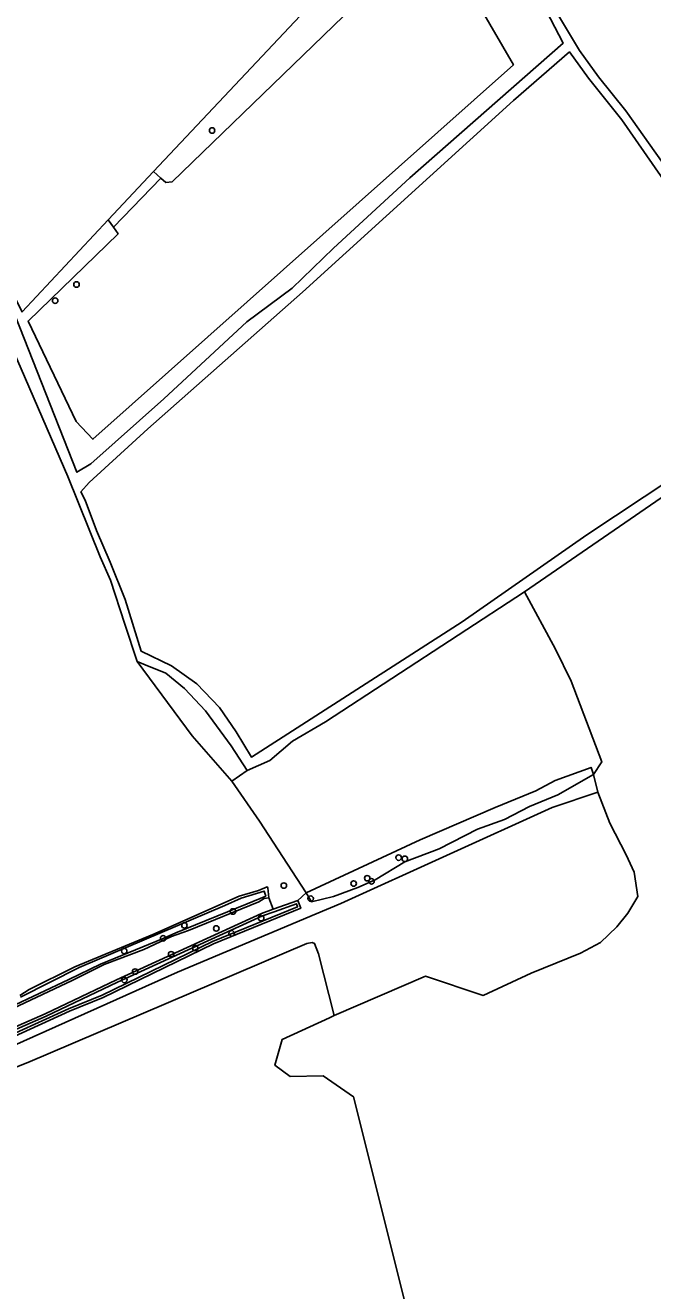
# Model space of a CAD drawing. Extents: x 164494 to 166241, y 382475 to 384495.
# Drawn here: x 165310 to 165421.9, y 383489.2 to 383714.6 of the extents above; entities that cross this region are included whole.
import ezdxf

# ---------------------------------------------------------------- set-up
doc = ezdxf.new("R2010")
doc.units = 0
for name, color, linetype in [('IMGEO_Boom', 7, 'Continuous'), ('IMGEO_Grasland_agrarisch', 7, 'Continuous'), ('IMGEO_Grasland_overig', 7, 'Continuous'), ('IMGEO_Hek', 7, 'Continuous'), ('IMGEO_Loofbos', 7, 'Continuous'), ('IMGEO_Oever', 7, 'Continuous'), ('IMGEO_Rietland', 7, 'Continuous'), ('IMGEO_Waterloop', 7, 'Continuous')]:
    doc.layers.add(name, color=color, linetype=linetype)

msp = doc.modelspace()

# ---------------------------------------------------------------- linework, layer by layer
at = {"layer": 'IMGEO_Boom'}
for centre in [(165343.33, 383695.87), (165319.16, 383668.43), (165315.36, 383665.56), (165376.58, 383566.32), (165377.68, 383566.1), (165370.98, 383562.64), (165356.11, 383561.34), (165368.56, 383561.7), (165371.75, 383562.09), (165360.9, 383559.01), (165347.04, 383556.72), (165352.07, 383555.52), (165338.4, 383554.23), (165344.07, 383553.7), (165334.61, 383551.93), (165346.81, 383552.82), (165327.67, 383549.68), (165336.03, 383549.1), (165340.32, 383550.2), (165327.69, 383544.52), (165329.61, 383546.02)]:
    msp.add_circle(centre, 0.489, dxfattribs=at)
at = {"layer": 'IMGEO_Grasland_agrarisch'}
for points in [[(165381.71, 383738.92), (165377.07, 383750), (165370.4, 383761.73), (165359.72, 383773.59), (165349.5, 383780.12), (165337.88, 383785.59), (165317.99, 383798.04), (165315.43, 383794.51), (165289.28, 383750), (165268.68, 383714.94), (165268.17, 383714.12), (165278.68, 383701.44), (165279.82, 383702.51), (165285.14, 383696.57), (165293.01, 383687.56), (165305.49, 383671.28), (165309.45, 383663.54), (165324.83, 383679.93), (165325.74, 383678.63), (165334.21, 383687.39), (165332.91, 383688.54), (165366.75, 383724.59)], [(165334.21, 383687.39), (165325.74, 383678.63), (165326.56, 383677.44), (165310.53, 383661.92), (165319.08, 383644), (165322.07, 383640.85), (165397.02, 383707.6), (165382.9, 383731.91), (165336.18, 383686.75), (165335.09, 383686.6)]]:
    msp.add_lwpolyline(points, close=True, dxfattribs=at)
for points in [[(165358.62, 383558.69), (165360.08, 383560.03), (165351.78, 383572.82), (165346.82, 383579.91), (165339.76, 383588.01), (165329.95, 383601.29), (165327.78, 383607.91), (165325.21, 383615.76), (165323.35, 383619.91), (165317.6, 383634.2), (165300.91, 383672.57), (165278.3, 383699.6)], [(165309.03, 383541.76), (165310.73, 383542.84), (165318.85, 383546.88), (165332.79, 383552.6), (165348.13, 383559.43), (165351.61, 383560.48), (165353.13, 383561.14), (165353.25, 383560.96), (165353.42, 383559.18), (165354.23, 383557.11), (165358.62, 383558.69)], [(165388.54, 383443.74), (165368.53, 383523.72), (165363.1, 383527.41), (165357.27, 383527.33), (165354.49, 383529.31), (165355.81, 383533.93), (165364.23, 383537.79), (165365.07, 383538.16), (165362.3, 383549.17), (165361.59, 383551), (165361.14, 383551.18), (165360.22, 383551.01), (165310.5, 383529.81), (165294.69, 383523.59), (165290.46, 383522.24), (165292.24, 383511.44), (165293.47, 383505.85), (165296.98, 383498.6), (165298.86, 383494.09), (165299.97, 383488.69)]]:
    msp.add_lwpolyline(points, dxfattribs=at)
at = {"layer": 'IMGEO_Grasland_overig'}
msp.add_lwpolyline([(165294.69, 383523.59), (165310.5, 383529.81), (165360.22, 383551.01), (165361.14, 383551.18), (165361.59, 383551), (165362.3, 383549.17), (165365.07, 383538.16), (165381.39, 383545.19), (165391.65, 383541.77), (165400.19, 383545.74), (165409.01, 383549.28), (165412.58, 383551.19), (165415.48, 383554), (165417.45, 383556.43), (165419.24, 383559.39), (165418.54, 383563.73), (165417.11, 383566.84), (165414.21, 383572.44), (165412.1, 383577.98), (165403.93, 383575.26), (165366.29, 383558.17), (165361.9, 383556.33), (165337.14, 383545.92), (165297.08, 383527.98)], dxfattribs=at)
at = {"layer": 'IMGEO_Hek'}
for points in [[(165381.71, 383738.92), (165366.75, 383724.59), (165332.91, 383688.54), (165324.83, 383679.93), (165309.45, 383663.54), (165305.49, 383671.28), (165293.01, 383687.56), (165285.14, 383696.57), (165279.82, 383702.51)], [(165346.82, 383579.91), (165339.76, 383588.01), (165329.95, 383601.29)]]:
    msp.add_lwpolyline(points, dxfattribs=at)
at = {"layer": 'IMGEO_Loofbos'}
for points in [[(165366.75, 383724.59), (165332.91, 383688.54), (165334.21, 383687.39), (165335.09, 383686.6), (165336.18, 383686.75), (165382.9, 383731.91), (165397.02, 383707.6), (165322.07, 383640.85), (165319.08, 383644), (165310.53, 383661.92), (165326.56, 383677.44), (165325.74, 383678.63)], [(165401.4, 383722.54), (165408.8, 383710.14), (165412.22, 383705.43), (165417.06, 383699.36), (165451.19, 383651.29)], [(165280.53, 383701.29), (165304.99, 383670.89), (165319.22, 383634.98), (165321.72, 383636.49), (165334.74, 383648.06), (165349.52, 383661.79), (165357.62, 383667.79), (165364.99, 383674.9), (165378.57, 383687.46), (165405.93, 383711.46), (165402.13, 383718.63)], [(165325.74, 383678.63), (165324.83, 383679.93), (165309.45, 383663.54), (165305.49, 383671.28), (165293.01, 383687.56), (165285.14, 383696.57), (165279.82, 383702.51), (165278.68, 383701.44)], [(165426.21, 383632.38), (165399.02, 383613.69), (165404.53, 383603.43), (165407.35, 383597.73), (165412.78, 383583.39), (165411.28, 383581.11), (165412.1, 383577.98), (165414.21, 383572.44), (165417.11, 383566.84), (165418.54, 383563.73), (165419.24, 383559.39), (165417.45, 383556.43), (165415.48, 383554), (165412.58, 383551.19), (165409.01, 383549.28), (165400.19, 383545.74), (165391.65, 383541.77), (165381.39, 383545.19), (165365.07, 383538.16), (165364.23, 383537.79), (165355.81, 383533.93), (165354.49, 383529.31), (165357.27, 383527.33), (165363.1, 383527.41), (165368.53, 383523.72), (165388.54, 383443.74)], [(165297.08, 383527.98), (165337.14, 383545.92), (165361.9, 383556.33), (165366.29, 383558.17), (165403.93, 383575.26), (165412.1, 383577.98), (165411.28, 383581.11), (165404.94, 383577.53), (165399.9, 383575.44), (165395.47, 383573.08), (165390.62, 383571.37), (165383.8, 383567.9), (165377.67, 383565.59), (165372.38, 383562.34), (165369.3, 383560.98), (165364.98, 383559.37), (165361.05, 383558.44), (165360.08, 383560.03), (165358.62, 383558.69), (165359.13, 383557.29), (165343.56, 383550.93), (165323.92, 383541.37), (165317.92, 383538.96), (165303.8, 383532.57)], [(165304.45, 383534.5), (165313.55, 383538.5), (165326.27, 383544.56), (165352.14, 383556.35), (165354.23, 383557.11), (165353.42, 383559.18), (165352.62, 383559.04), (165351.66, 383558.44), (165339.1, 383553.33), (165336.12, 383552.26), (165331.16, 383549.95), (165324.1, 383547.27), (165318.38, 383544.44), (165301.45, 383536.48)]]:
    msp.add_lwpolyline(points, dxfattribs=at)
for points in [[(165349.6, 383581.83), (165346.82, 383579.91), (165351.78, 383572.82), (165360.08, 383560.03), (165380.43, 383569.49), (165393.81, 383575.27), (165401.05, 383578.21), (165404.49, 383580.07), (165410.87, 383582.38), (165411.28, 383581.11), (165412.78, 383583.39), (165407.35, 383597.73), (165404.53, 383603.43), (165399.02, 383613.69), (165363.53, 383590.53), (165357.67, 383587.08), (165353.6, 383583.62)], [(165349.6, 383581.83), (165346.75, 383586.26), (165342.13, 383592.5), (165338.39, 383596.46), (165335.07, 383599.16), (165331.4, 383600.69), (165329.95, 383601.29), (165339.76, 383588.01), (165346.82, 383579.91)]]:
    msp.add_lwpolyline(points, close=True, dxfattribs=at)
at = {"layer": 'IMGEO_Oever'}
for points in [[(165301.45, 383536.48), (165318.38, 383544.44), (165324.1, 383547.27), (165331.16, 383549.95), (165336.12, 383552.26), (165339.1, 383553.33), (165351.66, 383558.44), (165352.62, 383559.04), (165353.42, 383559.18), (165353.25, 383560.96), (165353.13, 383561.14), (165351.61, 383560.48), (165348.13, 383559.43), (165332.79, 383552.6), (165318.85, 383546.88), (165310.73, 383542.84), (165309.03, 383541.76)], [(165309.18, 383541.43), (165319.65, 383546.76), (165345.6, 383557.77), (165348.51, 383559.07), (165352.63, 383560.34), (165352.9, 383559.47), (165349.56, 383558.08), (165336.87, 383552.9), (165334.61, 383551.93), (165323.44, 383547.34), (165317.82, 383544.58), (165301.89, 383537.12)], [(165303.8, 383532.57), (165317.92, 383538.96), (165323.92, 383541.37), (165343.56, 383550.93), (165359.13, 383557.29), (165358.62, 383558.69), (165354.23, 383557.11), (165352.14, 383556.35), (165326.27, 383544.56), (165313.55, 383538.5), (165304.45, 383534.5)], [(165304.62, 383534.08), (165313.74, 383538.08), (165326.46, 383544.15), (165352.31, 383555.93), (165354.38, 383556.68), (165358.35, 383558.11), (165358.55, 383557.55), (165343.38, 383551.35), (165323.74, 383541.79), (165317.74, 383539.38), (165303.61, 383532.98)]]:
    msp.add_lwpolyline(points, dxfattribs=at)
at = {"layer": 'IMGEO_Rietland'}
msp.add_lwpolyline([(165447.95, 383652.29), (165416.35, 383697.76), (165410.39, 383705.18), (165407.02, 383709.88), (165397.03, 383701.24), (165359.42, 383667.08), (165331.85, 383642.74), (165321.4, 383633.17), (165319.95, 383631.52), (165320.68, 383630.02), (165322.74, 383624.6), (165325.18, 383618.96), (165327.84, 383612.29), (165330.7, 383603.09), (165336.07, 383600.5), (165340.63, 383597.31), (165344.67, 383593.08), (165347.6, 383588.7), (165350.35, 383584.22), (165387.92, 383608.33), (165410.15, 383623.84), (165425.45, 383633.98)], dxfattribs=at)
at = {"layer": 'IMGEO_Waterloop'}
for points in [[(165451.19, 383651.29), (165417.06, 383699.36), (165412.22, 383705.43), (165408.8, 383710.14), (165401.4, 383722.54)], [(165402.13, 383718.63), (165405.93, 383711.46), (165378.57, 383687.46), (165364.99, 383674.9), (165357.62, 383667.79), (165349.52, 383661.79), (165334.74, 383648.06), (165321.72, 383636.49), (165319.22, 383634.98), (165304.99, 383670.89), (165280.53, 383701.29)], [(165425.45, 383633.98), (165410.15, 383623.84), (165387.92, 383608.33), (165350.35, 383584.22), (165347.6, 383588.7), (165344.67, 383593.08), (165340.63, 383597.31), (165336.07, 383600.5), (165330.7, 383603.09), (165327.84, 383612.29), (165325.18, 383618.96), (165322.74, 383624.6), (165320.68, 383630.02), (165319.95, 383631.52), (165321.4, 383633.17), (165331.85, 383642.74), (165359.42, 383667.08), (165397.03, 383701.24), (165407.02, 383709.88), (165410.39, 383705.18), (165416.35, 383697.76), (165447.95, 383652.29)], [(165278.3, 383699.6), (165300.91, 383672.57), (165317.6, 383634.2), (165323.35, 383619.91), (165325.21, 383615.76), (165327.78, 383607.91), (165329.95, 383601.29), (165331.4, 383600.69), (165335.07, 383599.16), (165338.39, 383596.46), (165342.13, 383592.5), (165346.75, 383586.26), (165349.6, 383581.83), (165353.6, 383583.62), (165357.67, 383587.08), (165363.53, 383590.53), (165399.02, 383613.69), (165426.21, 383632.38)], [(165301.89, 383537.12), (165317.82, 383544.58), (165323.44, 383547.34), (165334.61, 383551.93), (165336.87, 383552.9), (165349.56, 383558.08), (165352.9, 383559.47), (165352.63, 383560.34), (165348.51, 383559.07), (165345.6, 383557.77), (165319.65, 383546.76), (165309.18, 383541.43)], [(165303.61, 383532.98), (165317.74, 383539.38), (165323.74, 383541.79), (165343.38, 383551.35), (165358.55, 383557.55), (165358.35, 383558.11), (165354.38, 383556.68), (165352.31, 383555.93), (165326.46, 383544.15), (165313.74, 383538.08), (165304.62, 383534.08)]]:
    msp.add_lwpolyline(points, dxfattribs=at)
msp.add_lwpolyline([(165360.08, 383560.03), (165361.05, 383558.44), (165364.98, 383559.37), (165369.3, 383560.98), (165372.38, 383562.34), (165377.67, 383565.59), (165383.8, 383567.9), (165390.62, 383571.37), (165395.47, 383573.08), (165399.9, 383575.44), (165404.94, 383577.53), (165411.28, 383581.11), (165410.87, 383582.38), (165404.49, 383580.07), (165401.05, 383578.21), (165393.81, 383575.27), (165380.43, 383569.49)], close=True, dxfattribs=at)

doc.saveas('drawing.dxf')
